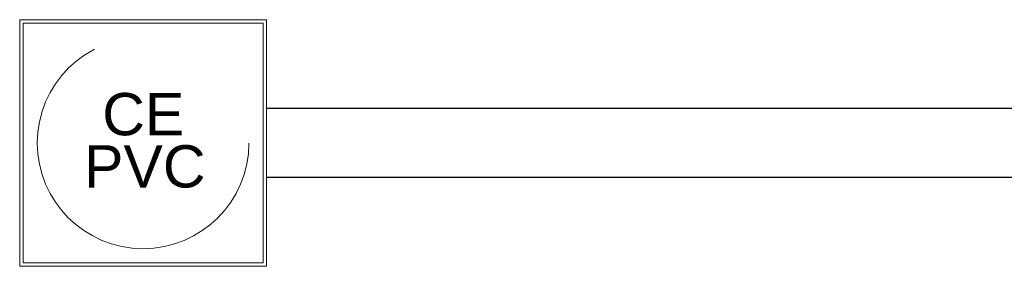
# Model space of a CAD drawing. Header units: millimetres. Extents: x 321 to 585, y -277 to 9.
# Tile 1002 of 1056: x 373.662 to 376.455, y -35.094 to -34.394. Entities that reach past the tile are written whole.
import ezdxf

# ---------------------------------------------------------------- set-up
doc = ezdxf.new("R2010")
doc.units = ezdxf.units.MM
doc.header["$MEASUREMENT"] = 0
doc.linetypes.add('DASHDOT', pattern=[2.54, 1.27, -0.635, 0, -0.635])
doc.linetypes.add('NULL', pattern=[0])
for name, color, linetype, lineweight in [('Nível 1', 7, 'Continuous', 0), ('Textos', 7, 'Continuous', 9), ('TQ-Condutos', 3, 'Continuous', 25)]:
    doc.layers.add(name, color=color, linetype=linetype, lineweight=lineweight)
doc.styles.add('Arial', font='arial.ttf')

msp = doc.modelspace()

# ---------------------------------------------------------------- linework, layer by layer
at = {"layer": 'Nível 1', "color": 9}
msp.add_lwpolyline([(373.6625, -34.3942), (374.3625, -34.3942), (374.3625, -35.0942), (373.6625, -35.0942), (373.6625, -34.3942)], dxfattribs=at)
at = {"layer": 'Nível 1', "color": 7}
msp.add_lwpolyline([(373.6725, -34.4042), (374.3525, -34.4042), (374.3525, -35.0842), (373.6725, -35.0842), (373.6725, -34.4042)], dxfattribs=at)
at = {"layer": 'Nível 1', "color": 7, "linetype": 'DASHDOT'}
msp.add_circle((374.0125, -34.7442), 0.3, dxfattribs=at)
at = {"layer": 'TQ-Condutos'}
for p, q in [((400.538, -34.6462), (374.3625, -34.6462)), ((400.538, -34.8422), (374.3625, -34.8422))]:
    msp.add_line(p, q, dxfattribs=at)

# ---------------------------------------------------------------- texts
at = {"layer": 'Textos', "linetype": 'NULL', "char_height": 0.12, "attachment_point": 7, "line_spacing_factor": 0.6, "style": 'Arial'}
for s, insert, width in [('CE', (373.8965, -34.724), 0.465915), ('PVC', (373.8449, -34.8722), 0.689634)]:
    msp.add_mtext(s, dxfattribs=dict(at, insert=insert, width=width))

doc.saveas('drawing.dxf')
